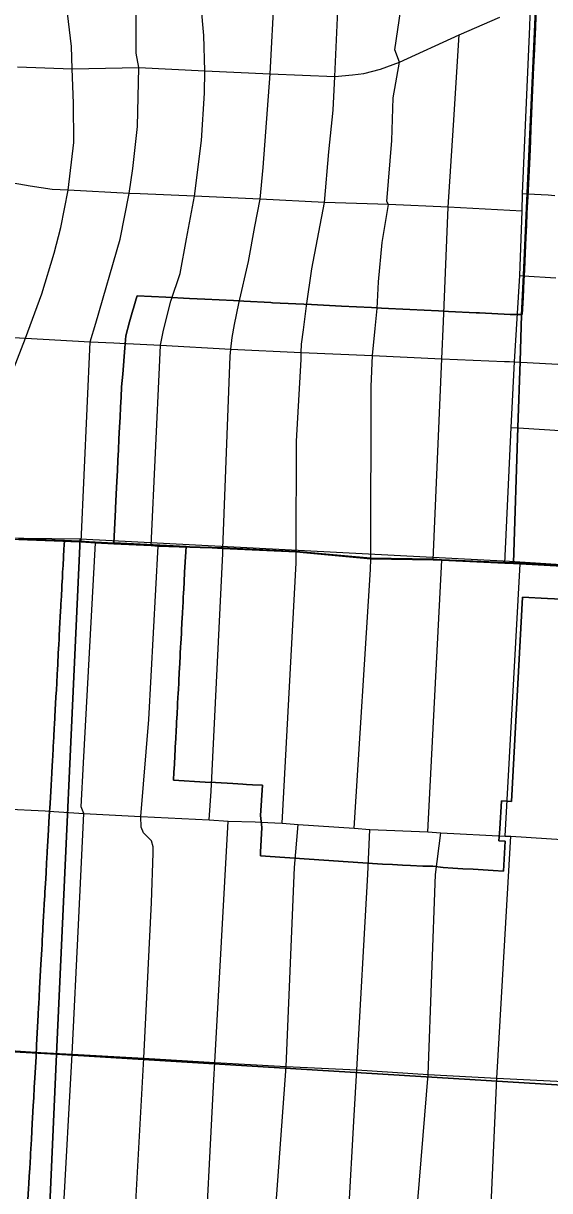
# Model space of a CAD drawing. Extents: x 114604 to 551442, y 316898 to 567001.
# Drawn here: x 189939 to 192546, y 393597 to 399379 of the extents above; entities that cross this region are included whole.
import ezdxf

# ---------------------------------------------------------------- set-up
doc = ezdxf.new("R2010")
doc.units = 0
for name, color, linetype in [('GE_P_Alignment_1000_Cardinal_Points', 7, 'Continuous'), ('GE_P_Alignment_100_Cardinal_Points', 7, 'Continuous'), ('GE_P_Alignment_100_Stations', 7, 'Continuous'), ('GE_P_Alignment_500_Distances', 7, 'Continuous'), ('SN_P_Signs', 7, 'Continuous')]:
    doc.layers.add(name, color=color, linetype=linetype)

msp = doc.modelspace()

# ---------------------------------------------------------------- linework, layer by layer
at = {"layer": 'GE_P_Alignment_1000_Cardinal_Points'}
msp.add_lwpolyline([(192411.6, 398535.6), (192435.8, 398534.4), (192539.3, 398528.5), (192571.5, 398526.5)], dxfattribs=at)
at = {"layer": 'GE_P_Alignment_100_Cardinal_Points'}
for p, q in [((192372.8, 397702.3), (192392.3, 398022.2)), ((191942, 395373.6), (192012, 396718.9)), ((192326.5, 395353.3), (192400, 396701.9)), ((190859.1, 395434.2), (190869.2, 395576)), ((191281.4, 395197.4), (191301, 395410.4)), ((191645.8, 395162.3), (191655.4, 395385.9)), ((191981.1, 395162.5), (192006.5, 395369.3)), ((190026.2, 394280.8), (190180, 394272.2)), ((190128.1, 393335.8), (190180, 394272.2))]:
    msp.add_line(p, q, dxfattribs=at)
for points in [[(192447.3, 399363.4), (192449.5, 399415.1), (192496.7, 400293), (192505.9, 400588.2), (192507.9, 400736.4), (192517.4, 400905.2), (192533.3, 401228.9), (192545.7, 401559.1), (192560.4, 401885.2), (192572.7, 402212.4), (192591, 402535.4), (192605.7, 402866.9)], [(190669.1, 398002.9), (190716.4, 398138.8), (190747.3, 398311.7), (190786.9, 398522.6), (190820.7, 398797.9), (190836.5, 399033.6), (190837.5, 399143), (190832.5, 399318.6), (190820.5, 399464.9), (190808.5, 399630.9), (190795, 399718.3), (190778, 399798.1), (190759, 399853.4), (190719.4, 399976.3), (190671.2, 400111.4), (190556.8, 400375.2)], [(189804.6, 397446), (189870.6, 397615.2), (189949, 397819.8), (190029.9, 398038.3), (190091.4, 398240.9), (190125.1, 398367.8), (190160.3, 398552.2), (190188.9, 398787.9), (190187.5, 398982.8), (190181.5, 399153), (190177.6, 399263.7), (190136.7, 399608.4), (190117.1, 399761.3), (190089.1, 399839.5), (190048.8, 399944.1), (190007.9, 400028.3), (189967.7, 400114.6), (189947.6, 400169.3), (189939.6, 400215.6), (189935.3, 400285.5)], [(191691.1, 397966), (191697.6, 398097.6), (191716.9, 398292.6), (191747.1, 398480.9), (191740.2, 398495.6), (191764.1, 398799), (191771.3, 399009.9), (191803, 399187.1), (191780, 399246.9), (191816, 399495.6), (191828.6, 399559.9), (191838.7, 399605.1), (191862.6, 399663.5), (191931.1, 399793.3), (192049.4, 399988.2), (192062.8, 400027.8), (192067, 400081.1), (192077.6, 400316.8)], [(191006.9, 397991.5), (191054.5, 398199.5), (191086.2, 398372.5), (191112.7, 398508.2), (191126.3, 398664.1), (191161.3, 399129.4), (191183.4, 399536.3), (191191.3, 399604.8), (191201.5, 399665.7), (191212.5, 399720.5), (191231.8, 399789.1), (191258.6, 399865.4), (191294.5, 399949.3), (191385.3, 400120.1)], [(191342, 397979.1), (191367.8, 398163.5), (191431.2, 398491.9), (191452.1, 398742.7), (191473, 398948.6), (191482.4, 399115.8), (191500.8, 399516.6), (191513.5, 399596.3), (191523.6, 399667), (191576.1, 399786.1), (191658.2, 399956.3)], [(190225.2, 396810.5), (190269.5, 397801.3), (190298.3, 397894.4), (190417.8, 398309.3), (190463.6, 398535.8), (190481.3, 398660.2), (190503.7, 398867.2), (190511, 399159.2), (190498.3, 399230.5), (190497.1, 399477.3)], [(190517.4, 398533.6), (190463.6, 398535.8), (190160.3, 398552.2), (190081, 398556.3), (189972.1, 398571.9), (189849.9, 398594.3), (189722.2, 398627.6), (189631.1, 398657.2), (189550, 398687.7), (189419.4, 398741.1), (189266.9, 398821.6), (189177.4, 398877.4), (189107.2, 398915.2), (189051.4, 398966.1), (188951, 399051.1), (188871.5, 399120.8), (188772.7, 399218.2), (188688.3, 399313.4), (188597.3, 399425.4)], [(189910.3, 399163.9), (190181.5, 399153), (190511, 399159.2), (190837.5, 399143), (191161.3, 399129.4), (191482.4, 399115.8), (191570, 399124.4), (191625.6, 399130.1), (191707.7, 399151.9), (191803, 399187.1), (192097.4, 399321.3), (192299.9, 399408.7)], [(192392.3, 398022.2), (192398.8, 398128.9), (192410.6, 398448.5), (192411.6, 398535.6), (192447.3, 399363.4)], [(192020.6, 397902.4), (192043.4, 398468.9), (192070.3, 398874.9), (192097.4, 399321.3)], [(192410.6, 398448.5), (192043.4, 398468.9), (191747.1, 398480.9), (191431.2, 398491.9), (191112.7, 398508.2), (190786.9, 398522.6), (190517.4, 398533.6)], [(192398.8, 398128.9), (192417.4, 398127.8), (192577.5, 398118.4)], [(190572.4, 396792.5), (190615.6, 397710), (190618.6, 397784.7), (190633.7, 397859.4), (190669.1, 398002.9)], [(190869.2, 395576), (190927.1, 396753.1), (190928, 396778.3), (190963.7, 397729.4), (190966.8, 397765.5), (190974.2, 397822.8), (190984.7, 397887.8), (191006.9, 397991.5)], [(191220.6, 395417.7), (191290.9, 396706), (191291.1, 396760.3), (191292.9, 397308.3), (191314.9, 397714.1), (191315.9, 397748.9), (191317.4, 397788.8), (191326.4, 397861), (191342, 397979.1)], [(191577.3, 395391.7), (191658.6, 396673), (191659.6, 396726.7), (191661.8, 397579.5), (191669.4, 397733.2), (191681.4, 397867.9), (191691.1, 397966)], [(191969.5, 396721.2), (192011.5, 397716.6), (192020.6, 397902.4)], [(189557.8, 397846.2), (189616.9, 397837.9), (189949, 397819.8), (190269.5, 397801.3), (190387.6, 397796), (190417.7, 397794.5)], [(190417.7, 397794.5), (190618.6, 397784.7), (190966.8, 397765.5), (191315.9, 397748.9), (191669.4, 397733.2), (192011.5, 397716.6), (192322, 397704.2)], [(192322, 397704.2), (192347.8, 397703.2), (192372.8, 397702.3), (192400.8, 397700.8), (192435.1, 397698.9), (192892.6, 397674.2), (193266.9, 397656.9), (193682, 397633.9), (194374.1, 397604.2), (194531.6, 397598.4)], [(192323.8, 396705.5), (192355.4, 397376.8), (192372.8, 397702.3)], [(192355.4, 397376.8), (192390, 397374.6), (193248.5, 397320.8)], [(188130.9, 396912.7), (188683.1, 396886.1), (189224.6, 396858.4), (189471.3, 396843.7), (189915.9, 396822.6), (190134.7, 396814.1), (190174.9, 396812.5)], [(190174.9, 396812.5), (190225.2, 396810.5), (190296.8, 396805)], [(190180, 394272.2), (190211.8, 394913.2), (190238.2, 395465.5), (190225, 395498.4), (190236.4, 395716.4), (190296.8, 396805)], [(190296.8, 396805), (190387.8, 396800.8), (190572.4, 396792.5), (190607.6, 396788.6), (190815.5, 396781.9), (190874.4, 396780)], [(190479.4, 393241.9), (190535.1, 394252.6), (190574, 395023.3), (190581.7, 395268.3), (190581.5, 395300.1), (190573.4, 395328.7), (190534.8, 395369.8), (190521.9, 395396.8), (190521.5, 395449.3), (190560.2, 395930.7), (190607.6, 396788.6)], [(190874.4, 396780), (190928, 396778.3), (191291.1, 396760.3), (191659.6, 396726.7), (191969.5, 396721.2), (192012, 396718.9), (192323.8, 396705.5), (192367.7, 396703.5), (192400, 396701.9), (192788.2, 396680.8), (193204.5, 396650.1), (193615.8, 396626.7), (194628.6, 396559.3), (195143.9, 396524.7), (195462.1, 396509.1), (195792.3, 396484.8), (196083.8, 396463.1), (196119.5, 396463.3), (196260.7, 396455.9)], [(189840.5, 395488.7), (190046.3, 395478), (190090.6, 395475.1)], [(190090.6, 395475.1), (190238.2, 395465.5), (190521.5, 395449.3), (190859.1, 395434.2), (190953.1, 395427), (191086.8, 395423.9), (191113.6, 395422.7)], [(190830.8, 393151.6), (190882, 394144.9), (190888, 394231.9), (190953.1, 395427)], [(191113.6, 395422.7), (191220.6, 395417.7), (191301, 395410.4), (191577.3, 395391.7), (191655.4, 395385.9), (191942, 395373.6), (192006.5, 395369.3), (192326.5, 395353.3)], [(192252.8, 393452.9), (192284.8, 394154), (192287.4, 394209.8), (192354.4, 395352.7)], [(192326.5, 395353.3), (192354.4, 395352.7), (192707.9, 395329.8)], [(191106, 392305.4), (191153.2, 393012.4), (191163.5, 393149.3), (191240.9, 394211.3), (191281.4, 395197.4)], [(191493.7, 392244), (191518.1, 392913), (191519.8, 392943.9), (191549.5, 393466.3), (191578, 393969.3), (191590.9, 394195.1), (191645.8, 395162.3)], [(191885.2, 393447.1), (191944.3, 394172.3), (191981.1, 395162.5)], [(189774.4, 394297.1), (189974.9, 394283.6), (190026.2, 394280.8)], [(190180, 394272.2), (190535.1, 394252.6), (190888, 394231.9), (191240.9, 394211.3), (191590.9, 394195.1), (191944.3, 394172.3), (192284.8, 394154), (192647.7, 394135.6), (193040, 394112.9), (193467.2, 394094), (193896.7, 394063.4), (194344.7, 394041.1), (194818.3, 394012), (195094.5, 394000.1), (195157.2, 393993.6), (195210.7, 393982.3), (195301.3, 393955.2), (195380.5, 393923.2), (195478.3, 393872.9), (195590.3, 393785.5), (195674.4, 393704.9), (195739.2, 393649.7), (195837.9, 393569.2)]]:
    msp.add_lwpolyline(points, dxfattribs=at)
at = {"layer": 'GE_P_Alignment_100_Stations'}
for points in [[(192480.2, 399461), (192475.8, 399359.4), (192472.8, 399292.3), (192470.9, 399249.4), (192467, 399161.1), (192465.3, 399122.6), (192463.7, 399084.5), (192462, 399047.5), (192460.3, 399009.2), (192458.6, 398970.3), (192456.9, 398931.4), (192455.2, 398893.3), (192453.6, 398855.5), (192450.9, 398796.3), (192447.4, 398716.4), (192440.1, 398551.2), (192437.7, 398520.8), (192434, 398438.5), (192431.3, 398378), (192428.6, 398318), (192425.1, 398239), (192423.3, 398199.2), (192421.4, 398155.7), (192418.9, 398105.4), (192416.9, 398062.7), (192415, 398020.9), (192410.9, 397936.3), (192350.7, 397936.2), (192199, 397944.2), (192182.7, 397944.9), (192045.4, 397951.8), (191995.3, 397954.2), (191853.9, 397961.1), (191712.6, 397968.1), (191663, 397970.7), (191514.7, 397978.1), (191366.7, 397985.5), (191173.3, 397995), (191165.2, 397995.4), (191030.7, 398002.7), (190980.5, 398005.1), (190837.5, 398012.3), (190762.1, 398016), (190644.7, 398023.2), (190502.4, 398029), (190498.3, 398014.5), (190485.2, 397968.7), (190482.1, 397957.7), (190465.5, 397899.7), (190445.9, 397831.1), (190441.1, 397771.5), (190431.4, 397640.2), (190425.1, 397578.2), (190422.7, 397527.8), (190420.3, 397478), (190417.9, 397427.9), (190415.5, 397377.9), (190412.7, 397321.4), (190410, 397264.6), (190407.6, 397215.4), (190405.1, 397163.7), (190402.5, 397109.8), (190399.5, 397047.4), (190396.1, 396977.1), (190395.7, 396969.5), (190386.6, 396803.7), (190142.1, 396816.4), (189914.7, 396825.4)], [(192744.2, 396519.1), (192535.8, 396530.4), (192412.4, 396537.2), (192356.9, 395524.7), (192307, 395528), (192299, 395389.5), (192294.9, 395329.1), (192325.2, 395327.4), (192317, 395180), (192266.6, 395182.9), (192216.5, 395185.8), (192166.9, 395188.6), (192116.7, 395191.5), (192067.4, 395194.3), (192018, 395197.2), (191968.2, 395203.3), (191918.2, 395204.4), (191857.3, 395206.6), (191818, 395208.8), (191768, 395211.7), (191717.8, 395214.6), (191668, 395217.4), (191113.1, 395255.2), (191114, 395273.9), (191120.1, 395395.1), (191114.6, 395455.3), (191122.9, 395604.8), (191073.8, 395607.6), (191045.1, 395609.2), (191026.1, 395610.3), (190976.8, 395613.2), (190891.1, 395618.1), (190840.1, 395620.5), (190682.9, 395629.6), (190685, 395669.9), (190687.1, 395708), (190689.5, 395752.7), (190690.9, 395779.5), (190691.7, 395794.2), (190694, 395836.8), (190696.1, 395876.2), (190697.3, 395900), (190698.3, 395917.5), (190700.4, 395958.4), (190702.6, 395998.8), (190703.2, 396010.5), (190704.8, 396040), (190705.9, 396059.8), (190707, 396081.3), (190708.6, 396110.3), (190709.2, 396121.9), (190711.4, 396162.8), (190713.8, 396207.6), (190715.8, 396246.1), (190716.5, 396259.6), (190718, 396286.7), (190719.2, 396310.5), (190720.2, 396327.7), (190721.9, 396360), (190722.4, 396369.2), (190724.7, 396411.2), (190727, 396455.4), (190728.9, 396491.8), (190729.9, 396509), (190731.1, 396532.8), (190732.5, 396559.5), (190733.3, 396574.5), (190735.4, 396612.9), (190737.9, 396660.1), (190743.3, 396760.5), (190744.8, 396788), (190386.6, 396805), (190395.7, 396969.5), (190396.1, 396977.1), (190399.5, 397047.4), (190402.5, 397109.8), (190405.1, 397163.7), (190407.6, 397215.4), (190410, 397264.6), (190412.7, 397321.4), (190415.5, 397377.9), (190417.9, 397427.9), (190420.3, 397478), (190422.7, 397527.8), (190425.1, 397578.2), (190431.4, 397640.2), (190441.1, 397771.5), (190445.9, 397831.1), (190465.5, 397899.7), (190482.1, 397957.7), (190485.2, 397968.7), (190498.3, 398014.5), (190502.4, 398029), (190644.7, 398023.2), (190762.1, 398016), (190837.5, 398012.3), (190980.5, 398005.1), (191030.7, 398002.7), (191165.2, 397995.4), (191173.3, 397995), (191366.7, 397985.5), (191514.7, 397978.1), (191663, 397970.7), (191712.6, 397968.1), (191853.9, 397961.1), (191995.3, 397954.2), (192045.4, 397951.8), (192182.7, 397944.9), (192199, 397944.2), (192350.7, 397936.2), (192410.9, 397936.3), (192415, 398020.9), (192416.9, 398062.7), (192418.9, 398105.4), (192421.4, 398155.7), (192423.3, 398199.2), (192425.1, 398239), (192428.6, 398318), (192431.3, 398378), (192434, 398438.5), (192437.7, 398520.8), (192440.1, 398551.2), (192447.4, 398716.4), (192450.9, 398796.3), (192453.6, 398855.5), (192455.2, 398893.3), (192456.9, 398931.4), (192458.6, 398970.3), (192460.3, 399009.2), (192462, 399047.5), (192463.7, 399084.5), (192465.3, 399122.6), (192467, 399161.1), (192470.9, 399249.4), (192472.8, 399292.3), (192475.8, 399359.4), (192480.2, 399461)], [(189914.7, 396825.4), (190142.1, 396816.4), (190140.7, 396792.8), (190139.8, 396775.3), (190135.4, 396694), (190133.6, 396660.5), (190132.1, 396631.7), (190130.2, 396596.5), (190129.4, 396582.9), (190127.2, 396540.9), (190125.1, 396502.2), (190124.4, 396489.7), (190121.8, 396439.9), (190120, 396406.9), (190118.7, 396382.6), (190116.5, 396341.3), (190115.8, 396328.1), (190114.4, 396302), (190112.1, 396258.6), (190109.2, 396205), (190107.6, 396175.8), (190106.6, 396157.2), (190104.1, 396110), (190102.4, 396077.9), (190100.5, 396043), (190098.7, 396008.9), (190097.1, 395979.4), (190095.1, 395942.6), (190093, 395903.4), (190092.3, 395890.2), (190089.8, 395842.9), (190087.3, 395796.7), (190086.6, 395783.8), (190083.4, 395723.3), (190082.2, 395701.9), (190080.2, 395664.8), (190077, 395604.6), (190072.2, 395514.7), (190067.2, 395452), (190061.5, 395355), (190057.2, 395277.4), (190056.4, 395263.6), (190055.7, 395250.8), (190051.7, 395178.1), (190051.2, 395168.9), (190048.4, 395118.8), (190045.9, 395074.5), (190045.1, 395059), (190042.8, 395018), (190040.7, 394980.5), (190039.5, 394958.4), (190036.1, 394897.2), (190035.5, 394886.5), (190032.8, 394838.2), (190031.7, 394817.6), (190030.2, 394790.6), (190026.1, 394716.9), (190022.8, 394658.8), (190019.5, 394598.3), (190015.1, 394519.3), (190014.4, 394506.5), (190012.2, 394467.5), (190003.9, 394317.3), (190001.9, 394260.6), (189995.9, 394154.4), (189993.3, 394109.7), (189990.3, 394056.3), (189988.2, 394017.9), (189984.7, 393956.2), (189983.2, 393930.5), (189978.7, 393850.7), (189974.8, 393780.9), (189974, 393766.3), (189970.5, 393707.3), (189968.5, 393668.5), (189966.4, 393631), (189965, 393606.7), (189961.8, 393550.6)], [(189961.8, 393550.6), (189965, 393606.7), (189966.4, 393631), (189968.5, 393668.5), (189970.5, 393707.3), (189974, 393766.3), (189974.8, 393780.9), (189978.7, 393850.7), (189983.2, 393930.5), (189984.7, 393956.2), (189988.2, 394017.9), (189990.3, 394056.3), (189993.3, 394109.7), (189995.9, 394154.4), (190001.9, 394260.6), (190003.9, 394317.3), (190012.2, 394467.5), (190014.4, 394506.5), (190015.1, 394519.3), (190019.5, 394598.3), (190022.8, 394658.8), (190026.1, 394716.9), (190030.2, 394790.6), (190031.7, 394817.6), (190032.8, 394838.2), (190035.5, 394886.5), (190036.1, 394897.2), (190039.5, 394958.4), (190040.7, 394980.5), (190042.8, 395018), (190045.1, 395059), (190045.9, 395074.5), (190048.4, 395118.8), (190051.2, 395168.9), (190051.7, 395178.1), (190055.7, 395250.8), (190056.4, 395263.6), (190057.2, 395277.4), (190061.5, 395355), (190067.2, 395452), (190072.2, 395514.7), (190077, 395604.6), (190080.2, 395664.8), (190082.2, 395701.9), (190083.4, 395723.3), (190086.6, 395783.8), (190087.3, 395796.7), (190089.8, 395842.9), (190092.3, 395890.2), (190093, 395903.4), (190095.1, 395942.6), (190097.1, 395979.4), (190098.7, 396008.9), (190100.5, 396043), (190102.4, 396077.9), (190104.1, 396110), (190106.6, 396157.2), (190107.6, 396175.8), (190109.2, 396205), (190112.1, 396258.6), (190114.4, 396302), (190115.8, 396328.1), (190116.5, 396341.3), (190118.7, 396382.6), (190120, 396406.9), (190121.8, 396439.9), (190124.4, 396489.7), (190125.1, 396502.2), (190127.2, 396540.9), (190129.4, 396582.9), (190130.2, 396596.5), (190132.1, 396631.7), (190133.6, 396660.5), (190135.4, 396694), (190139.8, 396775.3), (190140.7, 396792.8), (190142.1, 396816.4), (190386.6, 396803.7), (190744.8, 396788), (190743.3, 396760.5), (190737.9, 396660.1), (190735.4, 396612.9), (190733.3, 396574.5), (190732.5, 396559.5), (190731.1, 396532.8), (190729.9, 396509), (190728.9, 396491.8), (190727, 396455.4), (190724.7, 396411.2), (190722.4, 396369.2), (190721.9, 396360), (190720.2, 396327.7), (190719.2, 396310.5), (190718, 396286.7), (190716.5, 396259.6), (190715.8, 396246.1), (190713.8, 396207.6), (190711.4, 396162.8), (190709.2, 396121.9), (190708.6, 396110.3), (190707, 396081.3), (190705.9, 396059.8), (190704.8, 396040), (190703.2, 396010.5), (190702.6, 395998.8), (190700.4, 395958.4), (190698.3, 395917.5), (190697.3, 395900), (190696.1, 395876.2), (190694, 395836.8), (190691.7, 395794.2), (190690.9, 395779.5), (190689.5, 395752.7), (190687.1, 395708), (190685, 395669.9), (190682.9, 395629.6), (190840.1, 395620.5), (190891.1, 395618.1), (190976.8, 395613.2), (191026.1, 395610.3), (191045.1, 395609.2), (191073.8, 395607.6), (191122.9, 395604.8), (191114.6, 395455.3), (191120.1, 395395.1), (191114, 395273.9), (191113.1, 395255.2), (191668, 395217.4), (191717.8, 395214.6), (191768, 395211.7), (191818, 395208.8), (191857.3, 395206.6), (191918.2, 395204.4), (191968.2, 395203.3), (192018, 395197.2), (192067.4, 395194.3), (192116.7, 395191.5), (192166.9, 395188.6), (192216.5, 395185.8), (192266.6, 395182.9), (192317, 395180), (192325.2, 395327.4), (192294.9, 395329.1), (192299, 395389.5), (192307, 395528), (192356.9, 395524.7), (192412.4, 396537.2), (192535.8, 396530.4), (192744.2, 396519.1)]]:
    msp.add_lwpolyline(points, dxfattribs=at)
at = {"layer": 'GE_P_Alignment_500_Distances'}
for points in [[(196259.5, 396458.7), (196118.3, 396466.2), (196082.6, 396465.9), (195791.1, 396487.6), (195460.9, 396511.9), (195142.7, 396527.5), (194627.5, 396562.1), (193614.7, 396629.5), (193203.3, 396652.9), (192787, 396683.7), (192398.9, 396704.7), (192366.5, 396706.3), (192388.8, 397377.5), (192399.6, 397703.6), (192407.3, 397934.9), (192416.2, 398130.6), (192434.6, 398537.2), (192474.1, 399410.3), (192496, 399893.8), (192514.1, 400293.5), (192525.9, 400551.3), (192534.9, 400746.8), (192648.5, 403225.9)], [(192474.1, 399410.3), (192434.6, 398537.2), (192416.2, 398130.6), (192407.3, 397934.9), (192399.6, 397703.6), (192388.8, 397377.5), (192366.5, 396706.3), (192322.6, 396708.4), (192010.9, 396721.7), (191968.3, 396724), (191658.4, 396729.5), (191289.9, 396763.2), (190926.8, 396781.1), (190814.3, 396784.7), (190606.4, 396791.4), (190571.2, 396795.3), (190386.6, 396803.7), (190295.6, 396807.8), (190224, 396813.3), (190133.5, 396816.9), (189914.7, 396825.4)], [(189914.7, 396825.4), (190133.5, 396816.9), (190224, 396813.3), (190295.6, 396807.8), (190386.6, 396803.7), (190571.2, 396795.3), (190606.4, 396791.4), (190814.3, 396784.7), (190926.8, 396781.1), (191289.9, 396763.2), (191658.4, 396729.5), (191968.3, 396724), (192010.9, 396721.7), (192322.6, 396708.4), (192366.5, 396706.3), (192398.9, 396704.7), (192787, 396683.7)]]:
    msp.add_lwpolyline(points, dxfattribs=at)
at = {"layer": 'SN_P_Signs'}
for points in [[(187140.2, 396862.5), (190220.4, 396825.7), (190103, 394273.4), (187820.8, 394399)], [(188019.8, 393461.1), (187971.6, 393613.1), (187957.5, 393655.1), (187941.5, 393723.1), (187905.3, 393921.1), (187885.1, 394029.1), (187834.9, 394291), (187822.8, 394341), (187820.8, 394399), (190103, 394273.4), (189893.9, 389536.8)], [(189893.9, 389536.8), (190103, 394273.4), (195571.8, 393937.1), (195348, 389824.5)]]:
    msp.add_lwpolyline(points, dxfattribs=at)
msp.add_lwpolyline([(190220.4, 396825.7), (192346.7, 396714), (195727.2, 396497.5), (195571.8, 393937.1), (190103, 394273.4)], close=True, dxfattribs=at)

doc.saveas('drawing.dxf')
